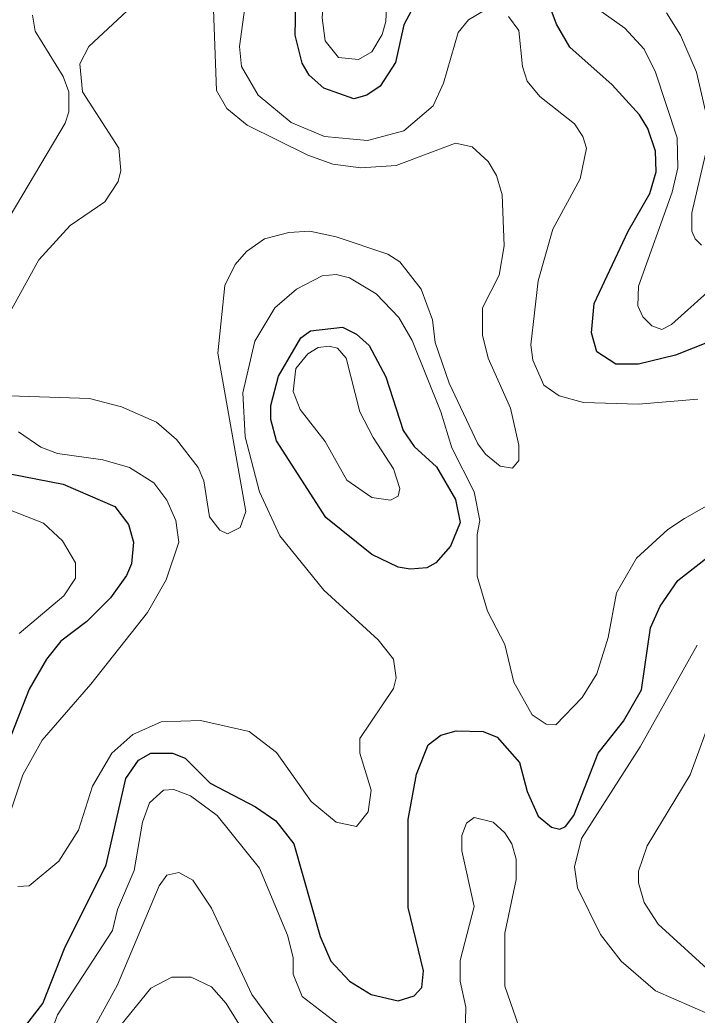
# Model space of a CAD drawing. Extents: x 577 to 602.9, y 7483.8 to 7511.6.
# Drawn here: x 595.153 to 595.926, y 7484.893 to 7486.028 of the extents above; entities that cross this region are included whole.
import ezdxf

# ---------------------------------------------------------------- set-up
doc = ezdxf.new("R2010")
doc.units = 0
doc.header["$LTSCALE"] = 0.032
doc.layers.add('1', color=7, linetype='Continuous', lineweight=25)
doc.layers.add('2', color=7, linetype='Continuous', lineweight=13)

msp = doc.modelspace()

# ---------------------------------------------------------------- linework, layer by layer
at = {"layer": '1'}
for points in [[(595.6058, 7486.0492), (595.5915, 7486.0222), (595.5819, 7485.9792), (595.5644, 7485.9522), (595.5493, 7485.9419), (595.5342, 7485.9379), (595.5, 7485.9498), (595.4833, 7485.9649), (595.4754, 7485.9784), (595.4674, 7486.0102), (595.4698, 7486.1192)], [(595.7656, 7486.023), (595.7449, 7486.0794)], [(595.9819, 7485.6771), (595.9016, 7485.6453), (595.8594, 7485.6349), (595.8332, 7485.6349), (595.8117, 7485.6492), (595.8054, 7485.6707), (595.8086, 7485.7041), (595.8475, 7485.7868), (595.8722, 7485.8297), (595.8793, 7485.8544), (595.8785, 7485.8782), (595.8698, 7485.9037), (595.8602, 7485.9196), (595.8292, 7485.9538), (595.7807, 7485.9967), (595.7656, 7486.023)], [(595.0484, 7485.5284), (595.2026, 7485.4981), (595.2615, 7485.4727), (595.2774, 7485.452), (595.2829, 7485.4321), (595.2806, 7485.4075), (595.275, 7485.394), (595.2567, 7485.3685), (595.2297, 7485.3415), (595.2002, 7485.3192), (595.1835, 7485.2986), (595.1637, 7485.2644), (595.1366, 7485.1944)], [(595.1549, 7484.8739), (595.1796, 7484.9057), (595.2042, 7484.9686), (595.2519, 7485.064), (595.2742, 7485.1626), (595.2885, 7485.1833), (595.3028, 7485.1912), (595.3275, 7485.1912), (595.3418, 7485.1856), (595.3704, 7485.157), (595.4221, 7485.13), (595.4452, 7485.1141), (595.4658, 7485.0878), (595.496, 7484.9821), (595.508, 7484.9542), (595.5294, 7484.9312), (595.5541, 7484.9161), (595.5851, 7484.9089), (595.6034, 7484.9145), (595.6121, 7484.924), (595.6137, 7484.9431), (595.5962, 7485.0155), (595.5962, 7485.1157), (595.6058, 7485.1674), (595.6193, 7485.2008), (595.6336, 7485.2119), (595.6511, 7485.2167), (595.6821, 7485.2159), (595.698, 7485.2095), (595.7235, 7485.1809), (595.7322, 7485.1475), (595.7449, 7485.1196), (595.76, 7485.1069), (595.7696, 7485.1045), (595.776, 7485.1077), (595.7855, 7485.1204), (595.8133, 7485.1912), (595.842, 7485.2278), (595.8626, 7485.2636), (595.873, 7485.3343), (595.8841, 7485.359), (595.904, 7485.3884), (595.9461, 7485.421)]]:
    msp.add_lwpolyline(points, dxfattribs=at)
msp.add_lwpolyline([(595.4485, 7485.6214), (595.4738, 7485.6651), (595.4849, 7485.6731), (595.5215, 7485.6771), (595.5374, 7485.6691), (595.5517, 7485.6564), (595.5708, 7485.6206), (595.5907, 7485.5594), (595.6034, 7485.5411), (595.6288, 7485.518), (595.6503, 7485.4807), (595.6559, 7485.4544), (595.6447, 7485.4274), (595.628, 7485.4083), (595.6177, 7485.4027), (595.5986, 7485.4011), (595.5851, 7485.4035), (595.5549, 7485.4178), (595.5024, 7485.46), (595.446, 7485.5475), (595.4396, 7485.5721), (595.4396, 7485.588)], close=True, dxfattribs=at)
at = {"layer": '2'}
for points in [[(595.5, 7486.1574), (595.5048, 7486.1104), (595.4984, 7486.0301), (595.5016, 7486.0039), (595.5167, 7485.9848), (595.5398, 7485.9824), (595.5549, 7485.9912), (595.5668, 7486.011), (595.5708, 7486.0261), (595.5732, 7486.0739), (595.597, 7486.1255), (595.597, 7486.1478), (595.578, 7486.1939), (595.5668, 7486.2408), (595.5509, 7486.2528), (595.5326, 7486.2496), (595.5048, 7486.2233), (595.4968, 7486.1995)], [(595.5565, 7485.5514), (595.5795, 7485.5156), (595.5867, 7485.4934), (595.5851, 7485.4846), (595.5764, 7485.4799), (595.5549, 7485.483), (595.5263, 7485.5029), (595.5016, 7485.5467), (595.473, 7485.5832), (595.465, 7485.6039), (595.4682, 7485.6301), (595.4817, 7485.6468), (595.4937, 7485.654), (595.5064, 7485.6556), (595.5159, 7485.6532), (595.5255, 7485.6421), (595.5414, 7485.5808)]]:
    msp.add_lwpolyline(points, close=True, dxfattribs=at)
for points in [[(595.4157, 7486.0842), (595.4038, 7485.9975), (595.4062, 7485.9745), (595.4253, 7485.9419), (595.4627, 7485.9108), (595.5008, 7485.8949), (595.5501, 7485.8902), (595.5915, 7485.9013), (595.6249, 7485.9299), (595.6368, 7485.9554), (595.6535, 7486.0134), (595.6654, 7486.0277), (595.6837, 7486.0389)], [(595.9374, 7485.7168), (595.8968, 7485.6802), (595.8857, 7485.6747), (595.8746, 7485.6787), (595.8642, 7485.689), (595.8586, 7485.7017), (595.8594, 7485.724), (595.8976, 7485.8313), (595.904, 7485.8592), (595.9032, 7485.8934), (595.8785, 7485.9681), (595.8658, 7485.9943), (595.8435, 7486.0182), (595.776, 7486.0667)], [(595.1168, 7485.6492), (595.1748, 7485.7542), (595.2106, 7485.7932), (595.2503, 7485.8202), (595.2654, 7485.8433), (595.2686, 7485.856), (595.2662, 7485.8814), (595.2249, 7485.9458), (595.2217, 7485.9776), (595.2321, 7485.9975), (595.2758, 7486.0381)], [(595.3744, 7486.0397), (595.3776, 7485.9474), (595.3895, 7485.9267), (595.4126, 7485.9077), (595.4817, 7485.8735), (595.5104, 7485.8631), (595.5422, 7485.8592), (595.5827, 7485.8615), (595.6503, 7485.887), (595.6694, 7485.883), (595.6877, 7485.8663), (595.6972, 7485.8504), (595.7036, 7485.8281), (595.706, 7485.7701), (595.7004, 7485.7367), (595.6813, 7485.6993), (595.6813, 7485.6683), (595.6877, 7485.6421), (595.7131, 7485.5848), (595.7227, 7485.5427), (595.7227, 7485.5252), (595.7155, 7485.5164), (595.7012, 7485.5188), (595.6845, 7485.5323), (595.6758, 7485.5443), (595.6432, 7485.6134), (595.6273, 7485.6596), (595.6241, 7485.6858), (595.6113, 7485.7208), (595.5867, 7485.7518), (595.5732, 7485.7606), (595.5143, 7485.7804), (595.4841, 7485.7868), (595.4603, 7485.7852), (595.4324, 7485.7781), (595.4118, 7485.7637), (595.399, 7485.7486), (595.3871, 7485.7248), (595.3792, 7485.6476), (595.411, 7485.4671), (595.4046, 7485.4488), (595.3903, 7485.4417), (595.3815, 7485.4457), (595.3696, 7485.4608), (595.3633, 7485.5021), (595.3569, 7485.5172), (595.3322, 7485.549), (595.3092, 7485.5689), (595.2694, 7485.5864), (595.2328, 7485.596), (595.1414, 7485.5991)], [(595.9358, 7485.9236), (595.9254, 7485.9681), (595.9072, 7486.0102), (595.8913, 7486.0357)], [(595.1422, 7485.8043), (595.205, 7485.9101), (595.209, 7485.9228), (595.209, 7485.9458), (595.2026, 7485.9633), (595.1708, 7486.015), (595.1676, 7486.0333)], [(595.7107, 7486.0317), (595.7227, 7486.0158), (595.7267, 7485.9745), (595.7322, 7485.9578), (595.7465, 7485.9403), (595.7863, 7485.9093), (595.7958, 7485.8949), (595.7998, 7485.8814), (595.7927, 7485.8464), (595.7616, 7485.7892), (595.7449, 7485.7303), (595.7362, 7485.6572), (595.7386, 7485.6397), (595.7513, 7485.6111), (595.7688, 7485.5991), (595.7966, 7485.5912), (595.8594, 7485.5896), (595.927, 7485.5952)], [(595.931, 7485.7709), (595.9239, 7485.7781), (595.9199, 7485.7868), (595.9199, 7485.8075), (595.9382, 7485.8862)], [(595.675, 7485.3932), (595.675, 7485.4409), (595.6781, 7485.4568), (595.6718, 7485.4894), (595.6463, 7485.5395), (595.6336, 7485.5808), (595.601, 7485.662), (595.5859, 7485.6882), (595.5597, 7485.7152), (595.5294, 7485.7335), (595.5143, 7485.7375), (595.4984, 7485.7359), (595.469, 7485.7208), (595.4444, 7485.6993), (595.4213, 7485.6612), (595.4078, 7485.6023), (595.4102, 7485.5522), (595.4269, 7485.4894), (595.4499, 7485.4393), (595.5, 7485.3773), (595.562, 7485.3208), (595.5795, 7485.2986), (595.5827, 7485.2771), (595.5795, 7485.2652), (595.5414, 7485.2079), (595.5414, 7485.1912), (595.5541, 7485.1491), (595.5509, 7485.1244), (595.5374, 7485.1077), (595.5143, 7485.1125), (595.4857, 7485.1363), (595.446, 7485.192), (595.4149, 7485.2159), (595.3593, 7485.2286), (595.3147, 7485.227), (595.2821, 7485.2127), (595.2583, 7485.1912), (595.236, 7485.1538), (595.2201, 7485.1037), (595.1979, 7485.068), (595.1637, 7485.0401), (595.1509, 7485.0393)], [(596.0869, 7485.5586), (595.9119, 7485.4592), (595.8928, 7485.4465), (595.8571, 7485.4139), (595.834, 7485.3741), (595.8245, 7485.3232), (595.8117, 7485.2819), (595.795, 7485.2548), (595.7648, 7485.2238), (595.7537, 7485.2246), (595.7378, 7485.2349), (595.7171, 7485.2723), (595.7068, 7485.3153), (595.6869, 7485.3534), (595.675, 7485.3932)], [(595.1406, 7485.1189), (595.1565, 7485.1666), (595.1788, 7485.2063), (595.2344, 7485.2699), (595.2988, 7485.3518), (595.3203, 7485.3892), (595.3346, 7485.4321), (595.3314, 7485.4568), (595.3211, 7485.4799), (595.306, 7485.4997), (595.2782, 7485.5172), (595.248, 7485.526), (595.1963, 7485.5331), (595.1772, 7485.5403), (595.1517, 7485.5578)], [(595.0762, 7485.4942), (595.1804, 7485.4536), (595.2018, 7485.4337), (595.2169, 7485.4083), (595.2169, 7485.3908), (595.2034, 7485.3709), (595.1525, 7485.328)], [(595.9413, 7484.893), (595.8785, 7484.9201), (595.8396, 7484.9542), (595.8157, 7484.9845), (595.7895, 7485.0377), (595.7863, 7485.0616), (595.7942, 7485.0942), (595.861, 7485.1984), (595.9262, 7485.3145)], [(595.9461, 7484.9376), (595.8817, 7484.9964), (595.8658, 7485.021), (595.8594, 7485.0433), (595.8594, 7485.0568), (595.869, 7485.0855), (595.9183, 7485.1666), (595.9453, 7485.2405)], [(595.1708, 7484.8222), (595.1963, 7484.893), (595.2591, 7484.9892), (595.2647, 7485.0131), (595.2837, 7485.0576), (595.2933, 7485.1125), (595.3012, 7485.1348), (595.3171, 7485.1491), (595.3291, 7485.1499), (595.3481, 7485.1427), (595.3784, 7485.1204), (595.4269, 7485.06), (595.4587, 7484.9837), (595.465, 7484.9582), (595.465, 7484.9391), (595.4754, 7484.9137), (595.5199, 7484.8795)], [(595.6614, 7484.87), (595.6622, 7484.9018), (595.6559, 7484.9312), (595.6559, 7484.955), (595.6718, 7485.0163), (595.6575, 7485.0799), (595.6575, 7485.0974), (595.663, 7485.1117), (595.6718, 7485.1181), (595.6933, 7485.1125), (595.7068, 7485.1006), (595.7147, 7485.0878), (595.7195, 7485.0703), (595.7195, 7485.0473), (595.7068, 7484.9861), (595.7068, 7484.9256), (595.7227, 7484.8795)], [(595.2106, 7484.8286), (595.2647, 7484.9272), (595.3124, 7485.0401), (595.3211, 7485.0521), (595.3346, 7485.0552), (595.3505, 7485.0465), (595.372, 7485.0147), (595.4181, 7484.9161), (595.4491, 7484.8739)], [(595.2686, 7484.8811), (595.3028, 7484.9232), (595.3267, 7484.936), (595.3489, 7484.936), (595.372, 7484.9248), (595.3887, 7484.9057), (595.4165, 7484.8612)]]:
    msp.add_lwpolyline(points, dxfattribs=at)

doc.saveas('drawing.dxf')
